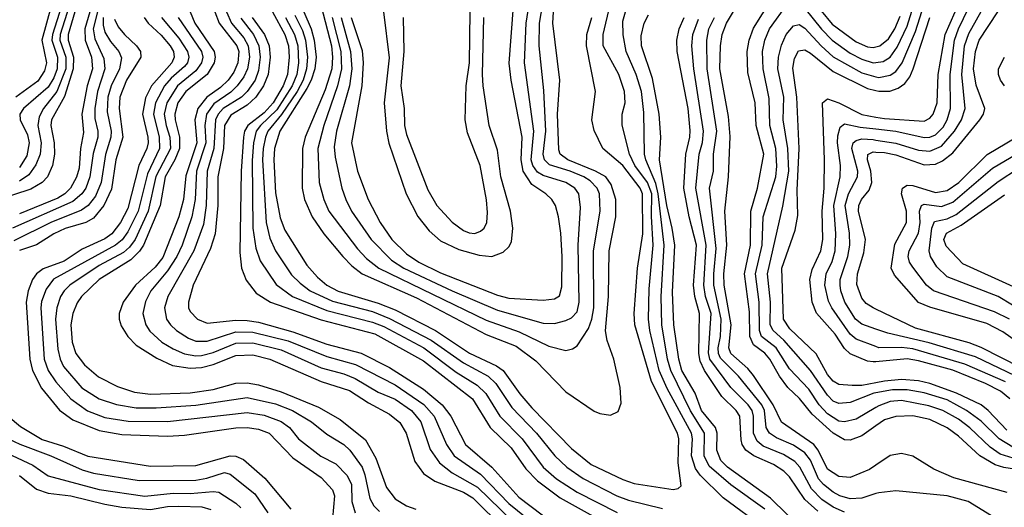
# Model space of a CAD drawing. Header units: inches. Extents: x 990535 to 1117859, y 769386 to 892122.
# Tile 588 of 656: x 1086990 to 1090451, y 816170 to 817882. Entities that reach past the tile are written whole.
import ezdxf

# ---------------------------------------------------------------- set-up
doc = ezdxf.new("R2010")
doc.units = ezdxf.units.IN
doc.header["$MEASUREMENT"] = 0
doc.layers.add('B0881', color=7, linetype='Continuous')
doc.layers.add('B0891', color=7, linetype='Continuous')

msp = doc.modelspace()

# ---------------------------------------------------------------- linework, layer by layer
at = {"layer": 'B0881', "color": 5}
for points, elevation in [([(1090000, 816455.5), (1089950, 816421.1), (1089910, 816405.6), (1089890, 816406.7), (1089850, 816429.4), (1089776.4, 816496.4), (1089731.3, 816551.3), (1089690, 816590.6), (1089661, 816630), (1089627, 816690), (1089610, 816710.5), (1089570, 816740.2), (1089557.3, 816770), (1089555.8, 816855.8), (1089538, 816990), (1089558.9, 817090), (1089560.6, 817210), (1089584.1, 817290), (1089606.4, 817410), (1089579, 817510), (1089575.7, 817590), (1089550, 817696.2), (1089547.7, 817770), (1089554.7, 817810), (1089570, 817852.5), (1089670, 818013.8)], 3880), ([(1089730, 818008.1), (1089846.5, 817866.5), (1089930, 817804.6), (1089970, 817786.4), (1089990, 817784.1), (1090000, 817786.6)], 3880), ([(1087277.2, 817962.8), (1087248.8, 817850), (1087255, 817815), (1087285.9, 817745.9), (1087289.8, 817710), (1087264.5, 817630), (1087254.2, 817570), (1087254.8, 817534.8), (1087265.5, 817490), (1087265.2, 817470), (1087248.3, 817411.7), (1087237.5, 817330), (1087222.4, 817290), (1087208.6, 817270), (1087176.8, 817243.2), (1086964.8, 817150)], 3740), ([(1087257.7, 817982.3), (1087219.4, 817850), (1087220.8, 817810), (1087242.3, 817750), (1087246.2, 817710), (1087227.6, 817650), (1087208.9, 817550), (1087214.3, 817485.7), (1087204.3, 817430), (1087199.4, 817360.6), (1087190.7, 817329.3), (1087168.9, 817290), (1087149.1, 817270), (1087124.6, 817255.4), (1086990, 817200.6)], 3720), ([(1088088.8, 817890), (1088119, 817770), (1088121.1, 817710), (1088108, 817650), (1088059.6, 817510), (1088038.5, 817430), (1088042.9, 817310), (1088059.2, 817250), (1088077.6, 817210), (1088177.5, 817077.5), (1088210, 817043.7), (1088253.1, 817010), (1088630, 816827.3), (1088745.7, 816785.7), (1088850, 816735.1), (1088910, 816720.4), (1088934, 816726), (1088950, 816736.9), (1088990, 816797.7), (1089001.8, 816830), (1089008.2, 816870), (1089007.2, 817070), (1089030.2, 817210), (1089028.6, 817270), (1089019.9, 817290), (1088995.8, 817315.8), (1088973.3, 817330), (1088924.9, 817350), (1088852.8, 817372.8), (1088834.9, 817390), (1088830.7, 817410), (1088839.7, 817490), (1088833.1, 817633.1), (1088816.6, 817790), (1088818.1, 817870), (1088834, 817966)], 4140), ([(1088120.4, 817890), (1088153.8, 817770), (1088157.7, 817710), (1088150.2, 817649.8), (1088103.9, 817490), (1088095.6, 817435.6), (1088099.3, 817399.3), (1088123.1, 817290), (1088136.3, 817250), (1088156.3, 817210), (1088225.9, 817110), (1088297.6, 817037.6), (1088340.3, 817010), (1088510, 816930), (1088670, 816862.3), (1088830, 816816.5), (1088870, 816814.7), (1088910, 816825.2), (1088930, 816834.6), (1088950, 816856), (1088956.9, 816890), (1088953.3, 817090), (1088962.1, 817222.1), (1088955.4, 817270), (1088941.7, 817290), (1088909.9, 817310), (1088830, 817335.1), (1088810, 817346.7), (1088793.6, 817370), (1088788.3, 817390), (1088797.3, 817490), (1088764.4, 817730), (1088770.4, 817870), (1088789.7, 817990)], 4160), ([(1090000, 816318.1), (1089977.1, 816302.9), (1089910, 816273.9), (1089870, 816278), (1089830, 816303.9), (1089797.4, 816370), (1089781.4, 816390), (1089668.6, 816468.6), (1089639.2, 816530), (1089570, 816632), (1089550, 816656.8), (1089490, 816709.9), (1089483.1, 816730), (1089491.5, 816810), (1089467, 816950), (1089465.7, 816990), (1089476, 817090), (1089468.8, 817210), (1089482, 817330), (1089487.9, 817472.1), (1089482.2, 817542.3), (1089451.8, 817710), (1089454.1, 817790), (1089460.1, 817830), (1089474.8, 817870), (1089540.6, 817979.4)], 3920), ([(1087196, 817950), (1087160.8, 817830), (1087160.8, 817810), (1087179.6, 817750), (1087178.8, 817710), (1087147.8, 817612.2), (1087102.7, 817530), (1087100.1, 817510), (1087111.7, 817450), (1087113.3, 817410), (1087105.5, 817370), (1087088.1, 817330), (1087070, 817309.9), (1087030, 817286.3), (1086910, 817248.3)], 3680), ([(1087100.7, 817930), (1087068.5, 817810), (1087084.3, 817730), (1087078.1, 817701.9), (1087054, 817666), (1086976.6, 817610)], 3620), ([(1087164.8, 817930), (1087133, 817830), (1087131.9, 817810), (1087152.9, 817750), (1087152.2, 817710), (1087121.1, 817630), (1087074.5, 817570), (1087058.8, 817541.2), (1087054.3, 817510), (1087065.5, 817450), (1087062.5, 817410), (1087047.6, 817372.4), (1087022.5, 817337.5), (1086990, 817314.6)], 3660), ([(1087137.1, 817930), (1087105.7, 817830), (1087103.9, 817810), (1087123.4, 817750), (1087122.3, 817710), (1087110, 817677.5), (1087090, 817645), (1087004, 817570), (1086991.3, 817550), (1086992.1, 817530), (1087017.9, 817477.9), (1087023.6, 817450), (1087015.5, 817404.5), (1086990, 817363.1)], 3640), ([(1088050.2, 817930), (1088086.5, 817790), (1088090.5, 817750), (1088087.6, 817710), (1088064.1, 817635.9), (1087994.2, 817470), (1087984.4, 817430), (1087982.8, 817290), (1087991.6, 817250), (1088018.8, 817190), (1088059.2, 817130), (1088126.3, 817050), (1088157.7, 817017.7), (1088194.2, 816990), (1088385.6, 816905.6), (1088630, 816776.8), (1088735.3, 816735.3), (1088804.4, 816684.4), (1088910, 816575), (1089010, 816507.7), (1089030, 816499.1), (1089067, 816493), (1089094.1, 816505.9), (1089104.2, 816535.8), (1089100.9, 816590), (1089079.3, 816690), (1089055.5, 816755.5), (1089049.9, 816789.9), (1089059.7, 816910), (1089062.9, 817070), (1089086.3, 817190), (1089086, 817250), (1089070, 817303.4), (1089050.8, 817330), (1089014, 817350), (1088917.6, 817390), (1088890.7, 817410), (1088884.9, 817424.9), (1088880.8, 817550), (1088889.1, 817670), (1088864.9, 817870), (1088866.8, 817910)], 4120), ([(1088155.4, 817890), (1088194, 817774), (1088198.3, 817730), (1088193.6, 817650), (1088156.7, 817450), (1088177.4, 817350), (1088215.7, 817250), (1088257.2, 817170), (1088298.6, 817110), (1088350, 817059.2), (1088393.6, 817030), (1088470, 816993.5), (1088670, 816914.9), (1088710, 816904.3), (1088830, 816896.9), (1088870, 816901.3), (1088887.9, 816912.1), (1088896.3, 816943.7), (1088896.8, 817050), (1088892.4, 817132.4), (1088884, 817190), (1088873.2, 817230), (1088861.1, 817250), (1088839.9, 817270), (1088790, 817303.5), (1088760.7, 817350), (1088752.7, 817390), (1088756.6, 817470), (1088717.4, 817670), (1088710.5, 817729.5), (1088725.6, 817930)], 4180), ([(1089610, 816095.5), (1089463.3, 816203.3), (1089382.4, 816282.4), (1089365.4, 816305.4), (1089351.5, 816350), (1089355.1, 816410), (1089351.8, 816430), (1089266.8, 816586.8), (1089238.6, 816650), (1089205.4, 816790), (1089200.3, 816830), (1089203.5, 816936.5), (1089217.4, 817090), (1089211, 817191), (1089211.8, 817270), (1089197.1, 817310), (1089153.2, 817370), (1089134.1, 817410), (1089107.8, 817512.2), (1089108.4, 817550), (1089118.1, 817590), (1089116.3, 817630), (1089096, 817690), (1089041.8, 817790), (1089041.6, 817830), (1089066, 817934)], 4060), ([(1090000, 816520.4), (1089930, 816479.1), (1089890, 816469.3), (1089870, 816472), (1089830, 816498.1), (1089800.7, 816530), (1089764.3, 816584.3), (1089696.1, 816656.1), (1089649.1, 816729.1), (1089598.4, 816770), (1089590.4, 816790), (1089589.8, 816889.8), (1089576.3, 816990), (1089599.6, 817090), (1089603.2, 817190), (1089648.5, 817330), (1089651.8, 817368.2), (1089648.6, 817430), (1089626.8, 817510), (1089625.2, 817605.2), (1089603.6, 817710), (1089601.7, 817770), (1089610, 817810), (1089625.5, 817850), (1089690, 817938.7)], 3860), ([(1087589.6, 817910), (1087606.5, 817870), (1087674.5, 817770), (1087677.7, 817750), (1087674.2, 817730), (1087649, 817690), (1087573.9, 817630), (1087546.8, 817590), (1087536.1, 817550), (1087536.9, 817530), (1087552.3, 817470), (1087552.3, 817430), (1087535.5, 817390), (1087501.7, 817330), (1087484.3, 817230), (1087426, 817090), (1087411.3, 817068.7), (1087381.1, 817038.9), (1087270, 816969.3), (1087207.3, 816910), (1087192.1, 816887.9), (1087177.4, 816850), (1087170.7, 816810), (1087174.6, 816750), (1087187.8, 816710), (1087218, 816670), (1087267.8, 816627.8), (1087333.9, 816593.9), (1087394.1, 816574.1), (1087450, 816566.6), (1087590, 816571.3), (1087670, 816583.1), (1087750, 816605.1), (1087790, 816607.2), (1087830, 816600.1), (1087910, 816574.6), (1088040.9, 816520.9), (1088117.4, 816477.4), (1088206.4, 816406.4), (1088242.6, 816342.6), (1088279.7, 816239.7), (1088310, 816199.6), (1088350, 816174.6), (1088382.7, 816162.7)], 3880), ([(1087676, 817910), (1087691.8, 817870), (1087753.8, 817790), (1087760.2, 817770), (1087757.6, 817730), (1087742.7, 817697.3), (1087723.5, 817670), (1087696.6, 817643.4), (1087648.8, 817610), (1087616.3, 817570), (1087606.2, 817530), (1087613.5, 817450), (1087574.2, 817334.2), (1087566, 817250), (1087549.9, 817190.1), (1087493.1, 817046.9), (1087466.5, 817013.5), (1087397.3, 816950), (1087353.6, 816890), (1087339.6, 816850), (1087339.8, 816830), (1087346.7, 816806.7), (1087370.1, 816770), (1087399.3, 816739.3), (1087472.8, 816692.8), (1087527.9, 816667.9), (1087590, 816658.3), (1087630, 816661.1), (1087670, 816671.3), (1087750, 816702.3), (1087810, 816704.8), (1087870.1, 816690), (1088050, 816611.5), (1088150, 816579.5), (1088216.2, 816536.2), (1088290, 816496.6), (1088326.9, 816466.9), (1088348.7, 816430), (1088378.9, 816330), (1088410, 816288.8), (1088450, 816261.4), (1088550, 816222.9), (1088583.2, 816203.2), (1088693.8, 816093.8)], 3920), ([(1087717.2, 817910), (1087735.1, 817870), (1087778.6, 817818.6), (1087793.7, 817790), (1087798.3, 817750), (1087791.6, 817710), (1087778.4, 817681.6), (1087754.8, 817650), (1087732.2, 817627.8), (1087673, 817587), (1087646.8, 817550), (1087640.9, 817510), (1087644.5, 817450), (1087612.4, 817350), (1087607, 817250), (1087596, 817190), (1087561.5, 817090), (1087542.7, 817050), (1087510, 816999.9), (1087451.1, 816930), (1087432.6, 816892.6), (1087423.2, 816850), (1087433.3, 816810), (1087448.1, 816788.1), (1087489.6, 816750), (1087530, 816725.9), (1087570, 816708.8), (1087610, 816701.5), (1087630, 816702.5), (1087670, 816713.4), (1087750, 816745.8), (1087810, 816747), (1087910, 816723.2), (1088050, 816659.5), (1088130, 816637.9), (1088170, 816621.7), (1088250, 816573.4), (1088310, 816549.5), (1088367.6, 816510), (1088401, 816470), (1088433, 816373), (1088465.6, 816325.6), (1088510.6, 816290.6), (1088600.1, 816240.1), (1088721.5, 816121.5)], 3940), ([(1087878.5, 817910), (1087922, 817830), (1087935.2, 817790), (1087938, 817750), (1087932, 817690), (1087916.4, 817650), (1087881, 817590), (1087850, 817554.7), (1087792.7, 817510), (1087780.8, 817490), (1087777.3, 817470), (1087769.1, 817350), (1087763.9, 817063.9), (1087769.7, 817010), (1087786.9, 816966.9), (1087821.5, 816921.5), (1087872.6, 816890), (1088050, 816828.3), (1088238.6, 816778.6), (1088410, 816683.7), (1088581.7, 816550), (1088644.5, 816450), (1088718.2, 816378.2), (1088770, 816305.1), (1088810, 816262.7), (1088890, 816203.3), (1089070, 816103.9)], 4020), ([(1087958.1, 817898.1), (1087984.6, 817844.6), (1087995.6, 817810), (1088002.3, 817750), (1087998.7, 817710), (1087986.7, 817670), (1087965.2, 817630), (1087911.1, 817548.9), (1087863, 817490), (1087854.1, 817470), (1087845.8, 817430), (1087843.6, 817390), (1087856.5, 817170), (1087870, 817114.5), (1087890, 817070.8), (1087946.3, 816986.3), (1087976.4, 816956.4), (1088011.9, 816930), (1088090, 816893), (1088230, 816857.1), (1088290, 816833.2), (1088437.1, 816757.1), (1088550, 816676.6), (1088636.6, 816630), (1088663.9, 816603.9), (1088720.4, 816520.4), (1088806.6, 816430), (1088870.9, 816350), (1088913.3, 816310), (1088970.6, 816270.6), (1089089.9, 816210.1), (1089130, 816195), (1089250, 816165.4)], 4060), ([(1087988.7, 817910), (1088015, 817850), (1088026, 817810), (1088032.1, 817750), (1088028.3, 817710), (1088015.4, 817670), (1087999.9, 817640.1), (1087904.7, 817490), (1087886.2, 817430), (1087883.8, 817390), (1087890, 817273.7), (1087906, 817186), (1087922.5, 817142.5), (1088000.2, 817020.2), (1088037.5, 816977.6), (1088070.6, 816950), (1088110, 816928.9), (1088250, 816886.8), (1088310, 816863), (1088452.3, 816790), (1088571.4, 816711.4), (1088666.3, 816666.4), (1088690, 816650.1), (1088748, 816568), (1088790, 816519.5), (1088930, 816376.2), (1088999.6, 816319.6), (1089110, 816267.6), (1089150, 816253.3), (1089287.3, 816232.7), (1089304.5, 816235.5), (1089315.4, 816244.6), (1089305.3, 816325.3), (1089307.2, 816410), (1089303, 816430), (1089210.9, 816610.9), (1089152.4, 816810), (1089150.4, 816850), (1089161.7, 817010), (1089180.2, 817130), (1089179.3, 817270), (1089171, 817290), (1089110, 817369.9), (1089039.6, 817430), (1089010, 817492.6), (1089001.8, 817530), (1089014.1, 817630), (1088982.9, 817790), (1088983.9, 817830), (1089001.3, 817890)], 4080), ([(1088269.7, 817910), (1088288.6, 817748.6), (1088271.8, 817590), (1088279.8, 817490), (1088287.9, 817447.9), (1088349, 817270), (1088390.3, 817190.3), (1088430, 817140.4), (1088470, 817105.6), (1088534.4, 817074.4), (1088605.3, 817054.7), (1088650, 817050.6), (1088690, 817065.3), (1088710, 817084.2), (1088718.6, 817101.4), (1088724.1, 817150), (1088715.3, 817210), (1088682.2, 817330), (1088670, 817424.4), (1088640.3, 817510), (1088620, 817650), (1088617.1, 817690), (1088621.3, 817890)], 4220), ([(1088338.5, 817890), (1088341.1, 817770), (1088330.1, 817650), (1088341.8, 817570), (1088343.3, 817510), (1088350, 817478.3), (1088424.5, 817284.5), (1088457.1, 817230), (1088510, 817170.7), (1088550, 817141.2), (1088570, 817133.1), (1088590, 817131.5), (1088610, 817139), (1088622.9, 817150), (1088632.2, 817170), (1088635.1, 817204.9), (1088630.9, 817249.1), (1088609.3, 817370), (1088564.7, 817484.7), (1088556.2, 817530), (1088560.1, 817650), (1088572, 817730), (1088573.8, 817910)], 4240), ([(1089610, 816162.8), (1089490, 816248.4), (1089413.9, 816313.9), (1089396.8, 816350), (1089397.2, 816430), (1089348.5, 816508.5), (1089278.6, 816650), (1089267.7, 816690), (1089248, 816810), (1089245.5, 816910), (1089256.1, 817090), (1089235, 817270), (1089226.6, 817306.6), (1089191.1, 817390), (1089186.9, 817410), (1089183.8, 817556.2), (1089175.7, 817630), (1089157.8, 817690), (1089121.8, 817770), (1089111.7, 817828.3), (1089110, 817876.3), (1089119.7, 817910)], 4040), ([(1089805.2, 816030), (1089630, 816201.5), (1089478.4, 816310), (1089454.4, 816334.4), (1089440.9, 816370), (1089442, 816430), (1089435.8, 816450), (1089387.5, 816510), (1089365, 816570), (1089317.7, 816650), (1089307.4, 816690), (1089290.2, 816810.2), (1089285.5, 816925.5), (1089293.2, 817090), (1089284.2, 817150), (1089264.8, 817230), (1089239.8, 817390), (1089243.6, 817470), (1089238, 817550), (1089215.2, 817675.2), (1089175.6, 817790), (1089175, 817824.9), (1089184.9, 817870), (1089200.9, 817899.1)], 4020), ([(1089750, 817921.9), (1089808.6, 817848.6), (1089846.4, 817810), (1089910, 817764.9), (1089950, 817743.6), (1089990, 817730.6), (1090000, 817731.8)], 3860), ([(1087283.8, 817890), (1087283.3, 817863.3), (1087290, 817838.8), (1087310, 817805.4), (1087339.5, 817770), (1087348.5, 817748.5), (1087340.7, 817710), (1087311.7, 817650), (1087300, 817610), (1087298, 817558), (1087311.7, 817490), (1087311.3, 817470), (1087291.7, 817408.3), (1087276.6, 817310), (1087257.3, 817262.7), (1087231, 817229), (1087207.4, 817212.6), (1087100.1, 817170), (1086970, 817105.8)], 3760), ([(1087324.2, 817884.2), (1087336.9, 817856.9), (1087358.3, 817830), (1087401.5, 817790), (1087414.6, 817770), (1087416, 817750), (1087365.6, 817670), (1087342.9, 817610), (1087340.1, 817570), (1087353.5, 817470), (1087328.7, 817390), (1087312.9, 817287.1), (1087286.1, 817230), (1087250, 817184.9), (1087223.5, 817170), (1087150, 817148.3), (1087110.1, 817130), (1087050, 817091.8), (1086990, 817071.1)], 3780), ([(1087427.7, 817890), (1087441.9, 817870), (1087487.9, 817827.9), (1087519.7, 817790), (1087530.8, 817770), (1087534, 817750), (1087525.6, 817730), (1087453.6, 817650), (1087432.1, 817607.9), (1087422.7, 817550), (1087441.3, 817470), (1087442.1, 817450), (1087437.8, 817430), (1087409.1, 817370), (1087370, 817218.5), (1087345.3, 817170), (1087314.1, 817130), (1087290, 817112.5), (1087210, 817076.5), (1087146.3, 817033.7), (1087072.6, 817007.4), (1087049.3, 816990), (1087035.1, 816970), (1087020.5, 816930), (1087013, 816890), (1087026.6, 816690), (1087035.5, 816650), (1087067.5, 816587.5), (1087130.5, 816510.5), (1087177.3, 816477.3), (1087270, 816439), (1087350, 816425.1), (1087510, 816419.8), (1087570, 816423.2), (1087750, 816448.6), (1087789.8, 816449.8), (1087830, 816444.3), (1087867.1, 816430), (1087950, 816343.1), (1088050, 816274.1), (1088090.5, 816230.5), (1088096.5, 816210), (1088090.5, 816130.5)], 3820), ([(1087488.4, 817890), (1087550, 817817.1), (1087579.8, 817770), (1087585.4, 817750), (1087580.4, 817730), (1087570, 817717.6), (1087523, 817677), (1087499.4, 817650), (1087468, 817590), (1087461.3, 817550), (1087480.7, 817470), (1087481.9, 817430), (1087439.3, 817340.7), (1087406.4, 817210), (1087370, 817136.5), (1087350.5, 817109.5), (1087326.8, 817090), (1087108.9, 816971.1), (1087083.8, 816936.2), (1087067.7, 816892.3), (1087064.5, 816870), (1087076.3, 816690), (1087090, 816649.6), (1087118, 816610), (1087170.2, 816550.2), (1087228.9, 816508.9), (1087290, 816485.3), (1087371.9, 816471.9), (1087510, 816471.3), (1087790, 816503), (1087850, 816492.7), (1087910, 816471.3), (1087938.3, 816450), (1087970.1, 816410), (1088049.4, 816349.4), (1088101.8, 816321.8), (1088141.2, 816281.2), (1088156.4, 816250), (1088158.4, 816190), (1088170, 816150.1)], 3840), ([(1087547.1, 817890), (1087629.3, 817770), (1087633.8, 817750), (1087629.8, 817730), (1087610, 817702.8), (1087544.6, 817650), (1087508.1, 817590), (1087498.6, 817550), (1087504.9, 817510), (1087517.9, 817470), (1087520, 817430), (1087469.2, 817330.8), (1087442.2, 817210), (1087396.4, 817110), (1087376.6, 817083.4), (1087355.1, 817064.9), (1087270, 817019.2), (1087167.1, 816950), (1087146.5, 816930), (1087134.3, 816910), (1087120.9, 816870), (1087116.1, 816830), (1087125.1, 816725.1), (1087132.6, 816690), (1087144.6, 816664.6), (1087208.7, 816588.7), (1087270, 816551.1), (1087331.2, 816531.2), (1087399.3, 816519.3), (1087470, 816518.9), (1087610, 816528.1), (1087790, 816554.7), (1087890, 816532.9), (1087949.6, 816510), (1088015.8, 816470), (1088070, 816426.5), (1088130, 816390.1), (1088150.5, 816370.5), (1088193.9, 816310), (1088203.6, 816283.6), (1088220.9, 816200.9), (1088235.2, 816175.2), (1088255, 816155)], 3860), ([(1087767.2, 817887.2), (1087812, 817830), (1087831.5, 817790), (1087835.2, 817750), (1087830, 817704.2), (1087817.7, 817670), (1087789.5, 817630), (1087769.8, 817610), (1087705.4, 817570), (1087687.9, 817550), (1087678.7, 817530), (1087673.2, 817430), (1087649.7, 817350), (1087646.4, 817230), (1087637.1, 817162.9), (1087602.4, 817070), (1087511.1, 816910), (1087499.7, 816870), (1087506.8, 816830), (1087520.3, 816810), (1087542.1, 816790), (1087583.7, 816763.7), (1087610, 816753.6), (1087650, 816753.3), (1087750, 816785.6), (1087810, 816785.2), (1087934.5, 816754.5), (1088070, 816699.4), (1088171.2, 816671.2), (1088310, 816599.4), (1088411.2, 816531.2), (1088447.5, 816490), (1088490.4, 816390), (1088517.1, 816350), (1088610, 816285.8), (1088710, 816182.9), (1088850, 816069.8)], 3960), ([(1087807, 817890), (1087850.6, 817830), (1087866.9, 817790), (1087871, 817750), (1087863.8, 817690), (1087847.9, 817650), (1087820.3, 817610), (1087790, 817581.6), (1087732.7, 817547.3), (1087710.8, 817510), (1087707.1, 817430), (1087687.4, 817330), (1087686.6, 817230), (1087677, 817130), (1087661.4, 817078.6), (1087599.9, 816950), (1087583.4, 816890), (1087583.8, 816870), (1087590, 816856.9), (1087615.5, 816830), (1087650, 816815.7), (1087750, 816826.9), (1087790, 816825.8), (1087830, 816819.2), (1087950, 816786), (1088070, 816743.1), (1088190.4, 816710.4), (1088290, 816661), (1088410, 816584.9), (1088475.3, 816530), (1088506.2, 816490), (1088557.5, 816390), (1088650, 816310.7), (1088745.3, 816205.3), (1088870, 816109.8)], 3980), ([(1087924.5, 817890), (1087956.9, 817830), (1087968.2, 817790), (1087969.9, 817730), (1087964, 817690), (1087947.8, 817650), (1087894.2, 817565.8), (1087836.8, 817510), (1087822, 817490), (1087811.7, 817450), (1087807.9, 817387.9), (1087810, 817150), (1087820, 817080), (1087835.5, 817035.5), (1087891.7, 816951.7), (1087949.1, 816910), (1088070, 816860.2), (1088230, 816820.3), (1088270, 816804.2), (1088410.4, 816730), (1088524.3, 816644.3), (1088598.5, 816598.5), (1088628.8, 816568.8), (1088677.9, 816490), (1088756.4, 816410), (1088830.8, 816310.8), (1088877.3, 816270), (1088950, 816223), (1089090, 816151.2)], 4040), ([(1089795.5, 816155.5), (1089750, 816196.8), (1089696.1, 816276.1), (1089676.5, 816296.5), (1089640.1, 816320.1), (1089570.6, 816350.6), (1089543, 816370), (1089530.2, 816390), (1089526.7, 816406.7), (1089521.1, 816490), (1089509.3, 816510), (1089458.4, 816558.4), (1089397.4, 816650), (1089382.7, 816682.7), (1089377.4, 816710), (1089380.1, 816850), (1089363.7, 816910), (1089359.2, 816950), (1089369.6, 817090), (1089343.8, 817190), (1089325.4, 817290), (1089332.4, 817410), (1089346.3, 817470), (1089346.6, 817493.4), (1089339.6, 817570), (1089301.2, 817770), (1089300.2, 817810), (1089308.6, 817850), (1089326.3, 817890)], 3980), ([(1089890, 816152.2), (1089850, 816169.7), (1089810, 816197.2), (1089773.9, 816233.9), (1089732.8, 816310), (1089715.2, 816330), (1089674.8, 816354.8), (1089604.2, 816384.2), (1089582.2, 816402.2), (1089569.3, 816430), (1089569.7, 816490), (1089564.8, 816510), (1089551.3, 816530), (1089490.2, 816590), (1089416.6, 816690), (1089411.9, 816711.9), (1089420.5, 816850), (1089400.6, 816910), (1089395, 816950), (1089403.5, 817090), (1089367.4, 817290), (1089378.5, 817410), (1089390, 817450.2), (1089394.2, 817490), (1089360.4, 817710), (1089353.4, 817790), (1089355.9, 817830), (1089376.2, 817883.8)], 3960), ([(1090000, 816217.5), (1089950, 816201.7), (1089910, 816199.4), (1089873.4, 816210), (1089850, 816222.8), (1089815.5, 816250), (1089798, 816270), (1089770, 816334.7), (1089750, 816361.2), (1089710, 816388.1), (1089650, 816413.9), (1089625.4, 816430), (1089614.7, 816450), (1089608.5, 816510), (1089598.7, 816530), (1089517.1, 816630), (1089453.6, 816693.5), (1089446.3, 816710), (1089445.5, 816730), (1089453.3, 816770), (1089455.8, 816830), (1089430.7, 816950), (1089430, 816990), (1089438.5, 817078.5), (1089415.4, 817290), (1089428.6, 817350), (1089429.2, 817410), (1089441, 817490), (1089406.4, 817710), (1089405.2, 817810), (1089412.3, 817850), (1089432.9, 817890)], 3940), ([(1090000, 816571.3), (1089993, 816570), (1089910, 816538), (1089870, 816534.6), (1089850, 816542.9), (1089830, 816563.8), (1089770, 816649.5), (1089676.4, 816756.4), (1089638.5, 816790), (1089628.5, 816810), (1089629, 816890), (1089619.4, 816990), (1089672.3, 817227.7), (1089693.7, 817350), (1089690.2, 817430), (1089674.5, 817530), (1089675.9, 817610), (1089655.4, 817710), (1089657.1, 817750), (1089667.7, 817792.3), (1089684.8, 817830), (1089710, 817860.5), (1089730, 817864.8), (1089750, 817852.3), (1089807.1, 817790), (1089850, 817751.4), (1089950, 817695.3), (1090000, 817681.8)], 3840), ([(1090000, 816607), (1089950, 816597.3), (1089916.8, 816596.8), (1089870, 816600.8), (1089850, 816613.1), (1089830, 816636), (1089790, 816708.2), (1089696.9, 816796.9), (1089674.7, 816830), (1089669.5, 817010), (1089716.6, 817143.4), (1089725.7, 817194.3), (1089723.2, 817283.2), (1089730.8, 817430), (1089722.3, 817610), (1089707.7, 817712.3), (1089714.4, 817745.6), (1089727.5, 817772.5), (1089750, 817776.4), (1089770, 817764.9), (1089850, 817699.6), (1089970, 817640), (1090000, 817632.9)], 3820), ([(1090000, 816680.9), (1089990, 816680), (1089970, 816682.4), (1089909, 816709), (1089890, 816727.6), (1089857.3, 816777.3), (1089791.6, 816851.6), (1089776.4, 816890), (1089767.4, 816970), (1089775.5, 817004.5), (1089806.4, 817070), (1089813.1, 817110), (1089811.6, 817210), (1089818, 817290), (1089819.1, 817390), (1089812.7, 817590), (1089830, 817604.2), (1089869.9, 817590.1), (1089950, 817549.3), (1090000, 817540.3)], 3780), ([(1090000, 816733.8), (1089930, 816760.5), (1089910, 816778.1), (1089844.8, 816870), (1089833.3, 816893.3), (1089820.9, 816950), (1089825, 816990), (1089846.6, 817033.4), (1089856.8, 817070), (1089859, 817130), (1089852.3, 817230), (1089874.9, 817330), (1089875.4, 817370), (1089865.3, 817450), (1089866.3, 817473.7), (1089874.9, 817505.1), (1089890, 817515.8), (1089944.8, 817504.8), (1090000, 817498.3)], 3760), ([(1090000, 816795.7), (1089950, 816813.1), (1089928.4, 816830), (1089890.8, 816890), (1089876.1, 816930), (1089873.9, 816950), (1089874.5, 816970), (1089901.3, 817050), (1089907.8, 817090), (1089907.4, 817132.6), (1089891.4, 817230), (1089903.4, 817270), (1089935.7, 817330), (1089935.9, 817350), (1089915.9, 817430), (1089920.6, 817450), (1089930, 817458.3), (1089950, 817463.5), (1089990, 817461), (1090000, 817459.4)], 3740), ([(1090000, 816865.5), (1089990.2, 816870.2), (1089965.9, 816885.9), (1089950, 816904.2), (1089932.6, 816952.6), (1089935.5, 816990), (1089957.3, 817062.7), (1089963.1, 817110), (1089939.1, 817210), (1089939.9, 817230), (1089949.9, 817250), (1089976.7, 817283.3), (1089985.8, 817310), (1089982.4, 817350), (1089970.2, 817390), (1089971.1, 817408.9), (1089990, 817417.6), (1090000, 817417)], 3720), ([(1086950.1, 816490), (1086992.9, 816452.9), (1087070, 816408.3), (1087144.7, 816384.7), (1087230, 816349), (1087450, 816313.6), (1087610, 816316.5), (1087730, 816350.3), (1087750, 816348.8), (1087777.1, 816337.1), (1087852.5, 816272.5), (1087943.2, 816163.2)], 3780), ([(1086870, 816447.1), (1086990.8, 816390.8), (1087099.5, 816350), (1087210, 816301.6), (1087250, 816290), (1087410, 816263.6), (1087610, 816265.3), (1087647.9, 816272.1), (1087710, 816291.4), (1087730, 816286.4), (1087817, 816217), (1087862.1, 816150)], 3760), ([(1086890, 816385.9), (1087037, 816317), (1087090, 816279.9), (1087270, 816231.9), (1087430, 816208.2), (1087530, 816219.2), (1087590, 816217.6), (1087670, 816225.4), (1087690, 816222.6), (1087750, 816184.6), (1087767.9, 816167.9)], 3740), ([(1086990, 816281.5), (1087050, 816232.8), (1087090, 816219.1), (1087169.9, 816210.1), (1087290, 816180.3), (1087350, 816170.5), (1087450, 816161.8), (1087510, 816172.3), (1087550, 816173.9), (1087630.8, 816170.8), (1087662.1, 816162.1)], 3720)]:
    msp.add_lwpolyline(points, dxfattribs=dict(at, elevation=elevation))
at = {"layer": 'B0891', "color": 5}
for points, elevation in [([(1090000, 817731.8), (1090025.2, 817734.8), (1090050, 817750.4), (1090074.5, 817785.5), (1090110, 817859.4), (1090199.7, 818150)], 3860), ([(1090000, 817681.8), (1090010, 817679.1), (1090050, 817687.2), (1090070, 817700.6), (1090092.3, 817730), (1090138.9, 817841.1), (1090230.1, 818130)], 3840), ([(1090000, 817498.3), (1090070, 817490), (1090170, 817467.9), (1090190, 817469.3), (1090210, 817477.7), (1090235.8, 817504.2), (1090250.2, 817530), (1090261.7, 817570), (1090261.1, 817690), (1090276.3, 817810), (1090290.4, 817850), (1090342.3, 817957.7)], 3760), ([(1090000, 817540.3), (1090030, 817534.8), (1090170, 817526.1), (1090190, 817535.8), (1090201, 817550), (1090214.9, 817590), (1090218.4, 817690), (1090243.4, 817830), (1090295.7, 817950)], 3780), ([(1090000, 817459.4), (1090070, 817448.4), (1090150, 817423.8), (1090190, 817420.6), (1090230, 817437.5), (1090276.4, 817490), (1090300.7, 817530), (1090313.3, 817570), (1090301.6, 817690), (1090311.6, 817790), (1090326.3, 817833.7), (1090381, 817930)], 3740), ([(1090000, 817417), (1090030, 817415.2), (1090070, 817407.3), (1090170, 817372.6), (1090210, 817375.2), (1090234.1, 817385.9), (1090270, 817414.5), (1090365.4, 817530), (1090377.7, 817550), (1090382.6, 817570), (1090351.8, 817651.8), (1090342.8, 817710), (1090349.5, 817770), (1090362.9, 817810), (1090429, 817910)], 3720), ([(1090000, 817786.6), (1090014.2, 817790), (1090044.8, 817815.2), (1090066.8, 817850), (1090085.3, 817894.7)], 3880), ([(1090000, 817632.9), (1090010, 817630.5), (1090048.7, 817631.3), (1090078.7, 817641.3), (1090102.1, 817657.9), (1090118.8, 817681.2), (1090130.7, 817709.3), (1090190, 817890)], 3820), ([(1090452.4, 817650), (1090438.2, 817670), (1090431.3, 817690), (1090431.2, 817710), (1090451.7, 817750)], 3680), ([(1090510, 816739.8), (1090446.3, 816786.3), (1090390, 816815.4), (1090190, 816871.9), (1090150, 816888.3), (1090065, 816985), (1090054.1, 817010), (1090066.3, 817093.7), (1090107.5, 817170), (1090107.7, 817210), (1090090, 817270), (1090093.7, 817290), (1090110, 817301.4), (1090130, 817299.8), (1090210, 817274.9), (1090250, 817282.2), (1090290.9, 817310), (1090391.4, 817408.6), (1090528.7, 817490)], 3680), ([(1090469.9, 816830), (1090416.6, 816856.6), (1090202.3, 816930), (1090178, 816950), (1090130, 817012.7), (1090118.4, 817030), (1090113.6, 817050), (1090116.9, 817070), (1090150, 817132.9), (1090155.7, 817170), (1090153.6, 817210), (1090160.7, 817230), (1090170, 817234.6), (1090230, 817225.9), (1090270, 817240.7), (1090410, 817361), (1090560.9, 817450)], 3660), ([(1090530, 816848.7), (1090430, 816909.9), (1090250, 816978.5), (1090214.3, 817014.3), (1090192.3, 817050), (1090186.8, 817070), (1090196.9, 817150), (1090206.1, 817173.9), (1090250, 817183.1), (1090281.8, 817198.2), (1090430, 817313.8), (1090572.1, 817407.9)], 3640), ([(1090483.8, 816943.8), (1090305, 817025), (1090246.9, 817086.9), (1090239, 817110), (1090247.7, 817132.3), (1090299.2, 817160.9), (1090452.5, 817267.5)], 3620), ([(1090510, 816659.3), (1090370, 816731.3), (1090327.5, 816747.5), (1090139.2, 816799.2), (1090000, 816865.5)], 3720), ([(1090490, 816630.8), (1090350, 816697.6), (1090187.4, 816747.4), (1090041.3, 816781.3), (1090000, 816795.7)], 3740), ([(1090455.7, 816610), (1090312.8, 816672.8), (1090130, 816725.8), (1090090, 816730.7), (1090010, 816729.9), (1090000, 816733.8)], 3760), ([(1090470.2, 816550.2), (1090437.8, 816577.8), (1090384.8, 816604.8), (1090270.7, 816650.7), (1090150, 816683.9), (1090110, 816690.8), (1090000, 816680.9)], 3780), ([(1090460.5, 816440.5), (1090394.5, 816510), (1090369.5, 816529.5), (1090283.7, 816570), (1090190, 816604.2), (1090150, 816613.6), (1090090, 816618.2), (1090030, 816612.8), (1090000, 816607)], 3820), ([(1090481, 816381), (1090433.3, 816410), (1090370, 816471.7), (1090318.9, 816510), (1090250, 816546.7), (1090170, 816571.4), (1090110, 816582.1), (1090058.2, 816581.8), (1090000, 816571.3)], 3840), ([(1090497.3, 816337.3), (1090436.4, 816356.4), (1090401, 816381), (1090330, 816449), (1090290, 816478.6), (1090235, 816510), (1090185.6, 816525.6), (1090090, 816544.2), (1090050, 816540.6), (1090010, 816526.3), (1090000, 816520.4)], 3860), ([(1090590, 816287.2), (1090450, 816309.2), (1090418.7, 816318.7), (1090364.8, 816350), (1090290, 816419.4), (1090250, 816448.4), (1090190, 816477.6), (1090130, 816491.2), (1090070, 816488.6), (1090030, 816476.2), (1090000, 816455.5)], 3880), ([(1090461.2, 816221.2), (1090273.5, 816273.5), (1090203.2, 816303.2), (1090130, 816349), (1090090, 816358.5), (1090050, 816351.5), (1090000, 816318.1)], 3920), ([(1090421.2, 816130), (1090324.2, 816190), (1090250, 816210.3), (1090070, 816227.3), (1090010, 816220.6), (1090000, 816217.5)], 3940)]:
    msp.add_lwpolyline(points, dxfattribs=dict(at, elevation=elevation))

doc.saveas('drawing.dxf')
